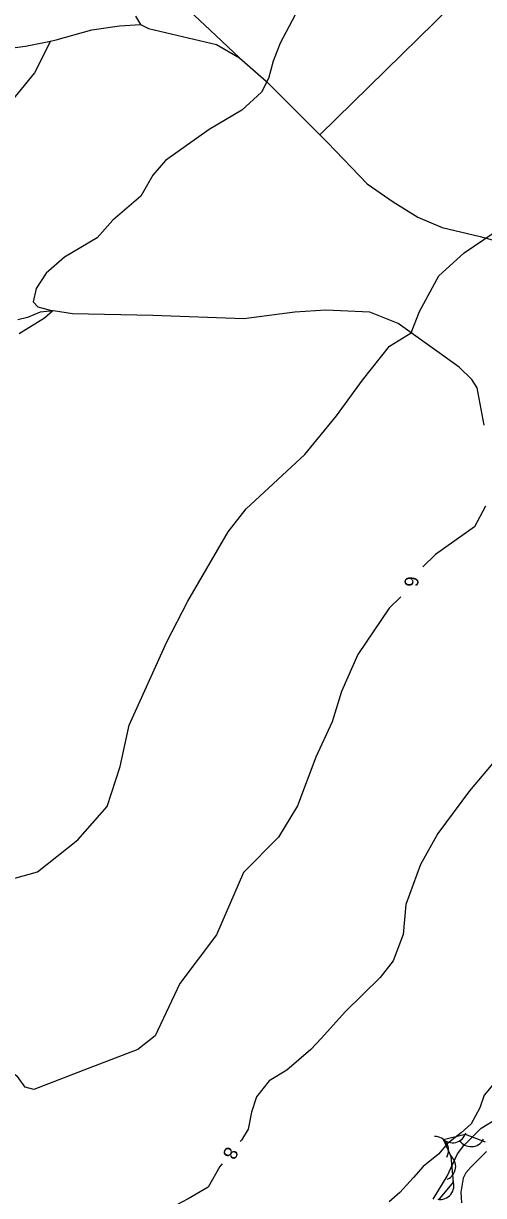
# Model space of a CAD drawing. Extents: x 643342 to 646936, y 5873857 to 5876103.
# Drawn here: x 645086.4 to 645186.3, y 5874444 to 5874698.4 of the extents above; entities that cross this region are included whole.
import ezdxf

# ---------------------------------------------------------------- set-up
doc = ezdxf.new("R2010")
doc.units = 0
for name, color, linetype in [('Niveau 1', 7, 'Continuous'), ('Niveau 2', 7, 'Continuous'), ('Niveau 22', 7, 'Continuous'), ('Niveau 4', 7, 'Continuous'), ('Niveau 44', 7, 'Continuous')]:
    doc.layers.add(name, color=color, linetype=linetype)

msp = doc.modelspace()

# ---------------------------------------------------------------- linework, layer by layer
at = {"layer": 'Niveau 1'}
msp.add_lwpolyline([(645208.59, 5874486.05), (645206.81, 5874484.81), (645202.96, 5874482.96), (645200.85, 5874481.29), (645198.66, 5874479.09), (645195.59, 5874476.12), (645192.58, 5874473.86), (645190, 5874471.51), (645188.3, 5874468.04), (645186.41, 5874465.8), (645185.49, 5874463.03), (645183.56, 5874459.56), (645181.41, 5874457.59), (645178.47, 5874455.33), (645176.52, 5874452.97), (645173.2, 5874450.27), (645171.08, 5874447.9), (645168.08, 5874444.64), (645165.77, 5874442.6)], dxfattribs=at)
at = {"layer": 'Niveau 2'}
for points in [[(645150.74, 5874674.21), (645189.93, 5874712.68), (645233.73, 5874757.01), (645308.06, 5874825.78), (645368.92, 5874885.42)], [(645182.1, 5874648.57), (645188.4, 5874652.89), (645194.89, 5874659.47), (645200.57, 5874664.23), (645208.94, 5874674.25), (645212.55, 5874680.05), (645220.47, 5874689.81), (645224.72, 5874694.82), (645232.45, 5874702.2)], [(645145.37, 5874700.23), (645142.13, 5874694.08), (645140.57, 5874690.18), (645139.59, 5874686.43), (645138.08, 5874683.49), (645133.8, 5874679.59), (645126.71, 5874675.38), (645117.2, 5874668.64), (645114.47, 5874665.44), (645111.89, 5874660.93), (645105.75, 5874655.66), (645102.41, 5874651.88), (645095.26, 5874647.67), (645091.31, 5874644.21), (645089.12, 5874640.86), (645088.49, 5874637.97), (645089.51, 5874636.91), (645092.76, 5874636.01), (645090.92, 5874634.41), (645085.43, 5874631.02)], [(645077.7, 5874510.97), (645089.39, 5874514.25), (645098.21, 5874521.23), (645104.55, 5874528.4), (645107.37, 5874537.11), (645109.34, 5874546.11), (645117.52, 5874564.17), (645122.1, 5874572.99), (645130.85, 5874588.01), (645134.74, 5874593.01), (645147.47, 5874604.86), (645154.32, 5874613.24), (645160.03, 5874620.96), (645165.88, 5874628.33), (645170.57, 5874631.23), (645172.38, 5874635.85), (645176.56, 5874643.59), (645182.1, 5874648.57)], [(645186.71, 5874593.64), (645184.32, 5874589.11), (645175.86, 5874583.12), (645173.11, 5874580.44)], [(645168.31, 5874573.93), (645168.27, 5874573.87), (645165.79, 5874571.46), (645159.02, 5874561.45), (645155.45, 5874553.41), (645153.44, 5874546.79), (645149.85, 5874539.11), (645145.87, 5874528.57), (645141.75, 5874521.8), (645134.17, 5874514.09), (645128.28, 5874500.6), (645120.31, 5874490.03), (645114.98, 5874478.69), (645111.19, 5874475.72), (645100.42, 5874471.57), (645088.62, 5874467.05), (645086.71, 5874467.51), (645085.08, 5874469.87), (645080.72, 5874472.53), (645075.7, 5874472.84)], [(645190.25, 5874540.12), (645183.2, 5874531.87), (645176.33, 5874522.57), (645172.57, 5874515.84), (645169.41, 5874507.15), (645168.85, 5874500.69), (645166.67, 5874494.95), (645163.81, 5874491.34), (645156.23, 5874483.88), (645151.11, 5874478.12), (645148.81, 5874475.72), (645143.56, 5874471.19), (645139.73, 5874468.87), (645136.97, 5874465.44), (645135.91, 5874462.13), (645135.17, 5874458.37), (645133.69, 5874456.03), (645133.44, 5874455.72)], [(645175.36, 5874443.22), (645178.4, 5874448.23), (645180.64, 5874453.08), (645181.98, 5874454.87), (645185.75, 5874458.65), (645189.28, 5874460.76)], [(645186.93, 5874453.55), (645183.51, 5874450.16), (645182.45, 5874448.91), (645181.86, 5874447.79), (645181.33, 5874444.73), (645181.52, 5874442.41)], [(645129.51, 5874450.88), (645129.04, 5874450.3), (645126.47, 5874445.83), (645122.13, 5874443.3), (645119.42, 5874441.82), (645115.03, 5874438.16), (645109.2, 5874434.23), (645104.25, 5874432.01), (645101.69, 5874429.18), (645100.06, 5874425.66), (645097.36, 5874419.7), (645093.03, 5874414.4), (645090.05, 5874412.49), (645084.7, 5874408.36)]]:
    msp.add_lwpolyline(points, dxfattribs=at)
at = {"layer": 'Niveau 22'}
for points in [[(645133.32, 5874690.9), (645126.89, 5874696.89), (645120.2, 5874703.22)], [(645077.23, 5874692.22), (645086.84, 5874693.44), (645092.22, 5874694.56), (645093.48, 5874694.83), (645101.25, 5874697), (645107.22, 5874697.86), (645111.8, 5874698.16)], [(645110.73, 5874699.99), (645111.8, 5874698.16), (645113.51, 5874697.32), (645128.28, 5874693.78), (645133.32, 5874690.9), (645139.09, 5874685.82), (645145.67, 5874679.25), (645152.38, 5874672.57), (645161.01, 5874663.54), (645166.69, 5874659.65), (645171.99, 5874656.32), (645177.32, 5874654.07), (645185.57, 5874652.13), (645196, 5874649.26)], [(645092.22, 5874694.56), (645088.79, 5874687.68), (645082.36, 5874679.78), (645071.16, 5874670.72), (645058.35, 5874661.09), (645053.45, 5874656.6), (645049.65, 5874651.72), (645042.92, 5874644.95), (645038.48, 5874638.96), (645035.37, 5874634.36), (645031.44, 5874631.36), (645023.46, 5874625.25), (645020.01, 5874622.17), (645019.19, 5874620.33), (645018.51, 5874616.49), (645017.34, 5874614.51), (645014.28, 5874612.64), (645008.2, 5874608.08), (645005.67, 5874605.41), (644998.28, 5874595.77), (644990.43, 5874579.33)]]:
    msp.add_lwpolyline(points, dxfattribs=at)
at = {"layer": 'Niveau 4'}
for points in [[(645152, 5874636.14), (645145.32, 5874635.7), (645134.23, 5874634.26), (645114.49, 5874634.97), (645096.99, 5874635.35), (645092.93, 5874636.03), (645090, 5874635.72), (645087.24, 5874634.59), (645085.15, 5874634.09)], [(645186.4, 5874611.22), (645184.92, 5874619.28), (645183.74, 5874621.09), (645180.97, 5874623.75), (645167.74, 5874633.28), (645161.57, 5874635.71), (645152, 5874636.14)]]:
    msp.add_lwpolyline(points, dxfattribs=at)
at = {"layer": 'Niveau 44'}
msp.add_lwpolyline([(645176.57, 5874443.05), (645179.75, 5874446.91), (645179.28, 5874452.5), (645177.6, 5874456.17), (645182.32, 5874457.29), (645186.63, 5874455.66)], dxfattribs=at)
for centre, start, end in [((645175.68, 5874453.84), 330.3864, 90.3644), ((645175.68, 5874453.84), 330.3864, 90.3644), ((645175.68, 5874453.84), 330.3864, 90.3644), ((645179.55, 5874458.45), 223.4317, 343.4096), ((645179.55, 5874458.45), 223.4317, 343.4096), ((645179.55, 5874458.45), 223.4317, 343.4096), ((645183.6, 5874457.61), 212.4146, 332.3926), ((645183.6, 5874457.61), 212.4146, 332.3926), ((645183.6, 5874457.61), 212.4146, 332.3926), ((645177.23, 5874450.31), 292.8703, 52.8482), ((645177.23, 5874450.31), 292.8703, 52.8482), ((645177.23, 5874450.31), 292.8703, 52.8482), ((645176.85, 5874446.16), 260.5557, 20.5337), ((645176.85, 5874446.16), 260.5557, 20.5337), ((645176.85, 5874446.16), 260.5557, 20.5337)]:
    msp.add_arc(centre, 3, start, end, dxfattribs=at)

# ---------------------------------------------------------------- texts
at = {"layer": 'Niveau 2'}
for s, rotation, p in [('6', 265.5317, (645169.24, 5874578.47)), ('8', 243.9361, (645130.51, 5874454.83))]:
    msp.add_text(s, height=3, rotation=rotation, dxfattribs=at).set_placement(p)

doc.saveas('drawing.dxf')
